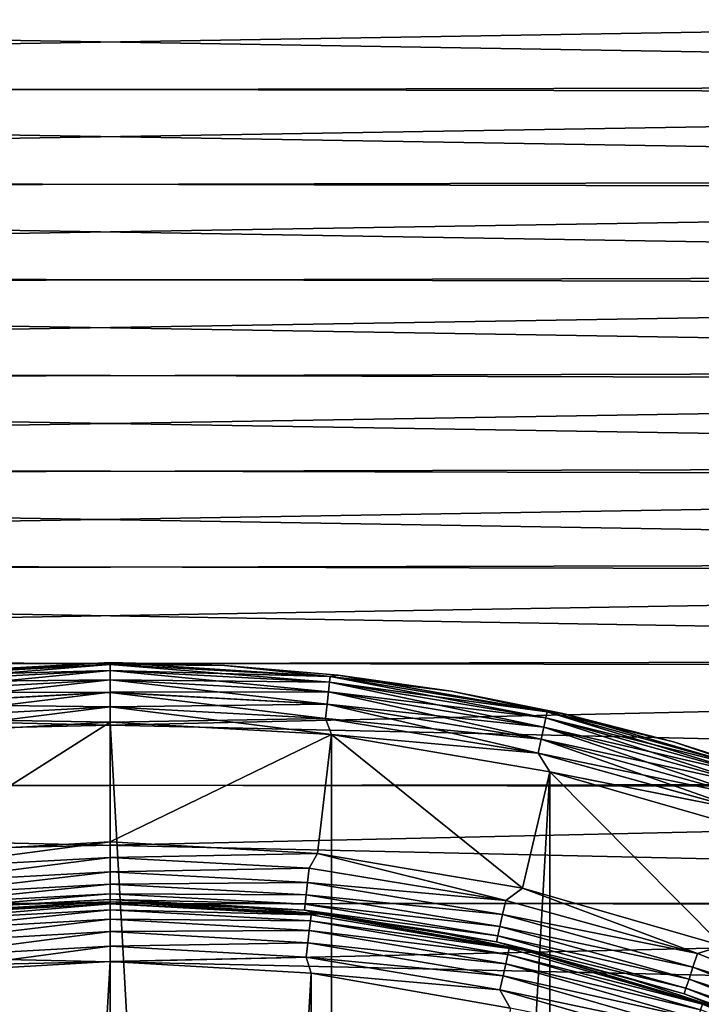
# Model space of a CAD drawing. Header units: millimetres. Extents: x -139 to 106, y -8 to 139.
# Tile 315 of 459: x -0.76 to 4.94, y 84.43 to 92.66. Entities that reach past the tile are written whole.
import ezdxf

# ---------------------------------------------------------------- set-up
doc = ezdxf.new("R2010")
doc.units = ezdxf.units.MM
doc.header["$LTSCALE"] = 53.842063
for name, color, linetype in [('28', 7, 'CONTINUOUS'), ('42', 7, 'CONTINUOUS'), ('497', 7, 'CONTINUOUS'), ('498', 7, 'CONTINUOUS'), ('499', 7, 'CONTINUOUS'), ('500', 7, 'CONTINUOUS'), ('501', 7, 'CONTINUOUS'), ('502', 7, 'CONTINUOUS'), ('503', 7, 'CONTINUOUS'), ('504', 7, 'CONTINUOUS'), ('505', 7, 'CONTINUOUS'), ('506', 7, 'CONTINUOUS'), ('507', 7, 'CONTINUOUS'), ('508', 7, 'CONTINUOUS'), ('509', 7, 'CONTINUOUS'), ('510', 7, 'CONTINUOUS'), ('511', 7, 'CONTINUOUS')]:
    doc.layers.add(name, color=color, linetype=linetype)

msp = doc.modelspace()

# ---------------------------------------------------------------- linework, layer by layer
at = {"layer": '28', "color": 8, "linetype": 'CONTINUOUS'}
for points in [[(-21.0004, 92.1243, 20), (21.0004, 92.8264, 20), (-21.0004, 92.9095, 20), (-21.0004, 92.1243, 20)], [(21.0004, 92.0293, 20), (21.0004, 92.8264, 20), (-21.0004, 92.1243, 20), (21.0004, 92.0293, 20)], [(-21.0004, 91.3358, 20), (21.0004, 92.0293, 20), (-21.0004, 92.1243, 20), (-21.0004, 91.3358, 20)], [(21.0004, 91.2321, 20), (21.0004, 92.0293, 20), (-21.0004, 91.3358, 20), (21.0004, 91.2321, 20)], [(-21.0004, 90.5399, 20), (21.0004, 91.2321, 20), (-21.0004, 91.3358, 20), (-21.0004, 90.5399, 20)], [(21.0004, 90.4318, 20), (21.0004, 91.2321, 20), (-21.0004, 90.5399, 20), (21.0004, 90.4318, 20)], [(-21.0005, 89.7404, 20), (21.0004, 90.4318, 20), (-21.0004, 90.5399, 20), (-21.0005, 89.7404, 20)], [(21.0005, 89.631, 20), (21.0004, 90.4318, 20), (-21.0005, 89.7404, 20), (21.0005, 89.631, 20)], [(-21.0005, 88.9388, 20), (21.0005, 89.631, 20), (-21.0005, 89.7404, 20), (-21.0005, 88.9388, 20)], [(21.0005, 88.8327, 20), (21.0005, 89.631, 20), (-21.0005, 88.9388, 20), (21.0005, 88.8327, 20)], [(-21.0005, 88.1331, 20), (21.0005, 88.8327, 20), (-21.0005, 88.9388, 20), (-21.0005, 88.1331, 20)], [(21.0005, 88.0372, 20), (21.0005, 88.8327, 20), (-21.0005, 88.1331, 20), (21.0005, 88.0372, 20)], [(-21.0005, 87.3197, 20), (21.0005, 88.0372, 20), (-21.0005, 88.1331, 20), (-21.0005, 87.3197, 20)], [(21.0005, 87.241, 20), (21.0005, 88.0372, 20), (-21.0005, 87.3197, 20), (21.0005, 87.241, 20)], [(-21.0005, 86.2868, 20), (21.0005, 87.241, 20), (-21.0005, 87.3197, 20), (-21.0005, 86.2868, 20)], [(21.0005, 86.2333, 20), (21.0005, 87.241, 20), (-21.0005, 86.2868, 20), (21.0005, 86.2333, 20)], [(-21.0005, 85.2879, 20), (21.0005, 86.2333, 20), (-21.0005, 86.2868, 20), (-21.0005, 85.2879, 20)], [(21.0005, 85.2579, 20), (21.0005, 86.2333, 20), (-21.0005, 85.2879, 20), (21.0005, 85.2579, 20)], [(-21.0005, 84.3152, 20), (21.0005, 85.2579, 20), (-21.0005, 85.2879, 20), (-21.0005, 84.3152, 20)], [(21.0005, 84.309, 20), (21.0005, 85.2579, 20), (-21.0005, 84.3152, 20), (21.0005, 84.309, 20)]]:
    msp.add_3dface(points, dxfattribs=at)
at = {"layer": '42', "color": 8, "linetype": 'CONTINUOUS'}
for points in [[(21.0005, 92.1237, -20), (-21.0005, 92.8255, -20), (21.0005, 92.909, -20), (21.0005, 92.1237, -20)], [(-21.0005, 92.0282, -20), (-21.0005, 92.8255, -20), (21.0005, 92.1237, -20), (-21.0005, 92.0282, -20)], [(21.0005, 91.3351, -20), (-21.0005, 92.0282, -20), (21.0005, 92.1237, -20), (21.0005, 91.3351, -20)], [(-21.0005, 91.231, -20), (-21.0005, 92.0282, -20), (21.0005, 91.3351, -20), (-21.0005, 91.231, -20)], [(21.0005, 90.5391, -20), (-21.0005, 91.231, -20), (21.0005, 91.3351, -20), (21.0005, 90.5391, -20)], [(-21.0005, 90.4306, -20), (-21.0005, 91.231, -20), (21.0005, 90.5391, -20), (-21.0005, 90.4306, -20)], [(21.0005, 89.7396, -20), (-21.0005, 90.4306, -20), (21.0005, 90.5391, -20), (21.0005, 89.7396, -20)], [(-21.0005, 89.6297, -20), (-21.0005, 90.4306, -20), (21.0005, 89.7396, -20), (-21.0005, 89.6297, -20)], [(21.0005, 88.9379, -20), (-21.0005, 89.6297, -20), (21.0005, 89.7396, -20), (21.0005, 88.9379, -20)], [(-21.0005, 88.8313, -20), (-21.0005, 89.6297, -20), (21.0005, 88.9379, -20), (-21.0005, 88.8313, -20)], [(21.0005, 88.1322, -20), (-21.0005, 88.8313, -20), (21.0005, 88.9379, -20), (21.0005, 88.1322, -20)], [(-21.0005, 88.0358, -20), (-21.0005, 88.8313, -20), (21.0005, 88.1322, -20), (-21.0005, 88.0358, -20)], [(21.0005, 87.3188, -20), (-21.0005, 88.0358, -20), (21.0005, 88.1322, -20), (21.0005, 87.3188, -20)], [(-21.0005, 87.2396, -20), (-21.0005, 88.0358, -20), (21.0005, 87.3188, -20), (-21.0005, 87.2396, -20)], [(21.0005, 86.2858, -20), (-21.0005, 87.2396, -20), (21.0005, 87.3188, -20), (21.0005, 86.2858, -20)], [(-21.0005, 86.2319, -20), (-21.0005, 87.2396, -20), (21.0005, 86.2858, -20), (-21.0005, 86.2319, -20)], [(21.0005, 85.287, -20), (-21.0005, 86.2319, -20), (21.0005, 86.2858, -20), (21.0005, 85.287, -20)], [(-21.0005, 85.2565, -20), (-21.0005, 86.2319, -20), (21.0005, 85.287, -20), (-21.0005, 85.2565, -20)], [(21.0005, 84.3143, -20), (-21.0005, 85.2565, -20), (21.0005, 85.287, -20), (21.0005, 84.3143, -20)], [(-21.0005, 84.3076, -20), (-21.0005, 85.2565, -20), (21.0005, 84.3143, -20), (-21.0005, 84.3076, -20)]]:
    msp.add_3dface(points, dxfattribs=at)
at = {"layer": '497', "color": 7, "linetype": 'CONTINUOUS', "true_color": 0xe0f2ff}
for points in [[(0, 84.7879, 98.9082), (0, 55.7879, 98.9082), (-1.6792, 55.8855, 98.9082), (0, 84.7879, 98.9082)], [(-1.6792, 84.6903, 98.9082), (0, 84.7879, 98.9082), (-1.6792, 55.8855, 98.9082), (-1.6792, 84.6903, 98.9082)], [(1.6792, 84.6903, 98.9082), (0, 55.7879, 98.9082), (0, 84.7879, 98.9082), (1.6792, 84.6903, 98.9082)], [(1.6792, 55.8855, 98.9082), (0, 55.7879, 98.9082), (1.6792, 84.6903, 98.9082), (1.6792, 55.8855, 98.9082)], [(3.3403, 84.3979, 98.9082), (1.6792, 55.8855, 98.9082), (1.6792, 84.6903, 98.9082), (3.3403, 84.3979, 98.9082)]]:
    msp.add_3dface(points, dxfattribs=at)
at = {"layer": '498', "color": 7, "linetype": 'CONTINUOUS', "true_color": 0xe0f2ff}
for points in [[(0, 87.2879, 188.4082), (0.9532, 87.2611, 188.4082), (0, 87.2879, 101.6082), (0, 87.2879, 188.4082)], [(0, 87.2879, 101.6082), (0.9532, 87.2611, 188.4082), (0.9532, 87.2611, 101.6082), (0, 87.2879, 101.6082)], [(0.9532, 87.2611, 188.4082), (1.9034, 87.181, 188.4082), (0.9532, 87.2611, 101.6082), (0.9532, 87.2611, 188.4082)], [(0.9532, 87.2611, 101.6082), (1.9034, 87.181, 188.4082), (1.9034, 87.181, 101.6082), (0.9532, 87.2611, 101.6082)], [(1.9034, 87.181, 188.4082), (2.8476, 87.0477, 188.4082), (1.9034, 87.181, 101.6082), (1.9034, 87.181, 188.4082)], [(1.9034, 87.181, 101.6082), (2.8476, 87.0477, 188.4082), (2.8476, 87.0477, 101.6082), (1.9034, 87.181, 101.6082)], [(2.8476, 87.0477, 188.4082), (3.7828, 86.8617, 188.4082), (2.8476, 87.0477, 101.6082), (2.8476, 87.0477, 188.4082)], [(2.8476, 87.0477, 101.6082), (3.7828, 86.8617, 188.4082), (3.7828, 86.8617, 101.6082), (2.8476, 87.0477, 101.6082)], [(3.7828, 86.8617, 188.4082), (4.7062, 86.6235, 188.4082), (3.7828, 86.8617, 101.6082), (3.7828, 86.8617, 188.4082)], [(3.7828, 86.8617, 101.6082), (4.7062, 86.6235, 188.4082), (4.7062, 86.6235, 101.6082), (3.7828, 86.8617, 101.6082)], [(4.7062, 86.6235, 188.4082), (5.6147, 86.3339, 188.4082), (4.7062, 86.6235, 101.6082), (4.7062, 86.6235, 188.4082)], [(4.7062, 86.6235, 101.6082), (5.6147, 86.3339, 188.4082), (5.6147, 86.3339, 101.6082), (4.7062, 86.6235, 101.6082)]]:
    msp.add_3dface(points, dxfattribs=at)
at = {"layer": '499', "color": 7, "linetype": 'CONTINUOUS', "true_color": 0xe0f2ff}
for points in [[(-1.8481, 86.6841, 188.9082), (0, 53.7879, 188.9082), (0, 86.7879, 188.9082), (-1.8481, 86.6841, 188.9082)], [(0, 86.7879, 188.9082), (0, 53.7879, 188.9082), (1.8481, 53.8917, 188.9082), (0, 86.7879, 188.9082)], [(1.8481, 86.6841, 188.9082), (0, 86.7879, 188.9082), (1.8481, 53.8917, 188.9082), (1.8481, 86.6841, 188.9082)], [(-1.8481, 53.8917, 188.9082), (0, 53.7879, 188.9082), (-1.8481, 86.6841, 188.9082), (-1.8481, 53.8917, 188.9082)], [(3.6731, 86.3739, 188.9082), (1.8481, 86.6841, 188.9082), (1.8481, 53.8917, 188.9082), (3.6731, 86.3739, 188.9082)], [(3.6732, 54.2019, 188.9082), (3.6731, 86.3739, 188.9082), (1.8481, 53.8917, 188.9082), (3.6732, 54.2019, 188.9082)], [(5.4518, 85.8612, 188.9082), (3.6731, 86.3739, 188.9082), (3.6732, 54.2019, 188.9082), (5.4518, 85.8612, 188.9082)], [(5.4519, 54.7146, 188.9082), (5.4518, 85.8612, 188.9082), (3.6732, 54.2019, 188.9082), (5.4519, 54.7146, 188.9082)]]:
    msp.add_3dface(points, dxfattribs=at)
at = {"layer": '500', "color": 7, "linetype": 'CONTINUOUS', "true_color": 0xe0f2ff}
for points in [[(0, 87.2879, 188.4082), (0, 87.2879, 101.6082), (-1.9034, 87.181, 101.6082), (0, 87.2879, 188.4082)], [(0, 87.2879, 188.4082), (-1.9034, 87.181, 101.6082), (-1.9034, 87.181, 188.4082), (0, 87.2879, 188.4082)]]:
    msp.add_3dface(points, dxfattribs=at)
at = {"layer": '501', "color": 7, "linetype": 'CONTINUOUS', "true_color": 0xe0f2ff}
for points in [[(0, 85.2879, 99.4082), (0, 85.2879, 100.6082), (0.8722, 85.2625, 100.6082), (0, 85.2879, 99.4082)], [(1.7414, 85.1865, 99.4082), (0, 85.2879, 99.4082), (1.7414, 85.1865, 100.6082), (1.7414, 85.1865, 99.4082)], [(1.7414, 85.1865, 100.6082), (0, 85.2879, 99.4082), (0.8722, 85.2625, 100.6082), (1.7414, 85.1865, 100.6082)], [(3.4592, 84.8836, 99.4082), (1.7414, 85.1865, 99.4082), (3.4592, 84.8836, 100.6082), (3.4592, 84.8836, 99.4082)], [(3.4592, 84.8836, 100.6082), (1.7414, 85.1865, 99.4082), (2.6047, 85.06, 100.6082), (3.4592, 84.8836, 100.6082)], [(2.6047, 85.06, 100.6082), (1.7414, 85.1865, 99.4082), (1.7414, 85.1865, 100.6082), (2.6047, 85.06, 100.6082)], [(5.1303, 84.3833, 99.4082), (3.4592, 84.8836, 99.4082), (5.1303, 84.3833, 100.6082), (5.1303, 84.3833, 99.4082)], [(5.1303, 84.3833, 100.6082), (3.4592, 84.8836, 99.4082), (4.302, 84.6577, 100.6082), (5.1303, 84.3833, 100.6082)], [(4.302, 84.6577, 100.6082), (3.4592, 84.8836, 99.4082), (3.4592, 84.8836, 100.6082), (4.302, 84.6577, 100.6082)]]:
    msp.add_3dface(points, dxfattribs=at)
at = {"layer": '502', "color": 7, "linetype": 'CONTINUOUS', "true_color": 0xe0f2ff}
for points in [[(-1.8481, 86.6841, 101.1082), (0, 86.7879, 101.1082), (-1.731, 85.6909, 101.1082), (-1.8481, 86.6841, 101.1082)], [(0, 86.7879, 101.1082), (0, 85.7879, 101.1082), (-1.731, 85.6909, 101.1082), (0, 86.7879, 101.1082)], [(0, 86.7879, 101.1082), (1.8481, 86.6841, 101.1082), (0, 85.7879, 101.1082), (0, 86.7879, 101.1082)], [(0, 85.7879, 101.1082), (1.8481, 86.6841, 101.1082), (1.7311, 85.6909, 101.1082), (0, 85.7879, 101.1082)], [(1.7311, 85.6909, 101.1082), (1.8481, 86.6841, 101.1082), (3.4452, 85.4002, 101.1082), (1.7311, 85.6909, 101.1082)], [(1.8481, 86.6841, 101.1082), (3.6731, 86.3739, 101.1082), (3.4452, 85.4002, 101.1082), (1.8481, 86.6841, 101.1082)], [(3.4452, 85.4002, 101.1082), (3.6731, 86.3739, 101.1082), (5.1157, 84.9193, 101.1082), (3.4452, 85.4002, 101.1082)], [(3.6731, 86.3739, 101.1082), (5.4518, 85.8612, 101.1082), (5.1157, 84.9193, 101.1082), (3.6731, 86.3739, 101.1082)]]:
    msp.add_3dface(points, dxfattribs=at)
at = {"layer": '503', "color": 7, "linetype": 'CONTINUOUS', "true_color": 0xe0f2ff}
for points in [[(0, 85.2879, 100.6082), (0, 85.2879, 99.4082), (-1.7414, 85.1865, 99.4082), (0, 85.2879, 100.6082)], [(0, 85.2879, 100.6082), (-1.7414, 85.1865, 99.4082), (-0.8722, 85.2625, 100.6082), (0, 85.2879, 100.6082)]]:
    msp.add_3dface(points, dxfattribs=at)
at = {"layer": '504', "color": 7, "linetype": 'CONTINUOUS', "true_color": 0xe0f2ff}
for points in [[(-1.7414, 85.1865, 99.4082), (0, 85.2879, 99.4082), (-1.6776, 85.1768, 99.2793), (-1.7414, 85.1865, 99.4082)], [(-1.6776, 85.1768, 99.2793), (0, 85.2879, 99.4082), (0, 85.271, 99.2793), (-1.6776, 85.1768, 99.2793)], [(-1.6776, 85.1768, 99.2793), (0, 85.271, 99.2793), (-1.672, 85.1272, 99.1585), (-1.6776, 85.1768, 99.2793)], [(-1.672, 85.1272, 99.1585), (0, 85.271, 99.2793), (0, 85.2211, 99.1585), (-1.672, 85.1272, 99.1585)], [(-1.672, 85.1272, 99.1585), (0, 85.2211, 99.1585), (-1.6631, 85.0482, 99.0548), (-1.672, 85.1272, 99.1585)], [(-1.6631, 85.0482, 99.0548), (0, 85.2211, 99.1585), (0, 85.1416, 99.0548), (-1.6631, 85.0482, 99.0548)], [(-1.6631, 85.0482, 99.0548), (0, 85.1416, 99.0548), (-1.6515, 84.9453, 98.9753), (-1.6631, 85.0482, 99.0548)], [(-1.6515, 84.9453, 98.9753), (0, 85.1416, 99.0548), (0, 85.038, 98.9753), (-1.6515, 84.9453, 98.9753)], [(-1.6515, 84.9453, 98.9753), (0, 85.038, 98.9753), (-1.638, 84.8253, 98.9252), (-1.6515, 84.9453, 98.9753)], [(-1.638, 84.8253, 98.9252), (0, 85.038, 98.9753), (0, 84.9173, 98.9252), (-1.638, 84.8253, 98.9252)], [(0, 84.7879, 98.9082), (-1.6792, 84.6903, 98.9082), (0, 84.9173, 98.9252), (0, 84.7879, 98.9082)], [(-1.6792, 84.6903, 98.9082), (-1.638, 84.8253, 98.9252), (0, 84.9173, 98.9252), (-1.6792, 84.6903, 98.9082)]]:
    msp.add_3dface(points, dxfattribs=at)
at = {"layer": '505', "color": 7, "linetype": 'CONTINUOUS', "true_color": 0xe0f2ff}
for points in [[(0, 85.2879, 99.4082), (1.7414, 85.1865, 99.4082), (0, 85.271, 99.2793), (0, 85.2879, 99.4082)], [(0, 85.271, 99.2793), (1.7414, 85.1865, 99.4082), (1.6776, 85.1768, 99.2793), (0, 85.271, 99.2793)], [(0, 85.2211, 99.1585), (0, 85.271, 99.2793), (1.6776, 85.1768, 99.2793), (0, 85.2211, 99.1585)], [(0, 85.1416, 99.0548), (0, 85.2211, 99.1585), (1.672, 85.1272, 99.1585), (0, 85.1416, 99.0548)], [(0, 85.2211, 99.1585), (1.6776, 85.1768, 99.2793), (1.672, 85.1272, 99.1585), (0, 85.2211, 99.1585)], [(1.6776, 85.1768, 99.2793), (3.3341, 84.8953, 99.2793), (1.672, 85.1272, 99.1585), (1.6776, 85.1768, 99.2793)], [(1.6776, 85.1768, 99.2793), (1.7414, 85.1865, 99.4082), (3.3341, 84.8953, 99.2793), (1.6776, 85.1768, 99.2793)], [(1.7414, 85.1865, 99.4082), (3.4592, 84.8836, 99.4082), (3.3341, 84.8953, 99.2793), (1.7414, 85.1865, 99.4082)], [(0, 85.038, 98.9753), (0, 85.1416, 99.0548), (1.6631, 85.0482, 99.0548), (0, 85.038, 98.9753)], [(0, 85.1416, 99.0548), (1.672, 85.1272, 99.1585), (1.6631, 85.0482, 99.0548), (0, 85.1416, 99.0548)], [(1.672, 85.1272, 99.1585), (3.323, 84.8467, 99.1585), (1.6631, 85.0482, 99.0548), (1.672, 85.1272, 99.1585)], [(1.672, 85.1272, 99.1585), (3.3341, 84.8953, 99.2793), (3.323, 84.8467, 99.1585), (1.672, 85.1272, 99.1585)], [(0, 85.038, 98.9753), (1.6631, 85.0482, 99.0548), (1.6515, 84.9453, 98.9753), (0, 85.038, 98.9753)], [(0, 84.9173, 98.9252), (0, 85.038, 98.9753), (1.6515, 84.9453, 98.9753), (0, 84.9173, 98.9252)], [(1.6631, 85.0482, 99.0548), (3.3053, 84.7692, 99.0548), (1.6515, 84.9453, 98.9753), (1.6631, 85.0482, 99.0548)], [(1.6631, 85.0482, 99.0548), (3.323, 84.8467, 99.1585), (3.3053, 84.7692, 99.0548), (1.6631, 85.0482, 99.0548)], [(0, 84.9173, 98.9252), (1.6515, 84.9453, 98.9753), (1.638, 84.8253, 98.9252), (0, 84.9173, 98.9252)], [(1.6515, 84.9453, 98.9753), (3.2822, 84.6682, 98.9753), (1.638, 84.8253, 98.9252), (1.6515, 84.9453, 98.9753)], [(1.6515, 84.9453, 98.9753), (3.3053, 84.7692, 99.0548), (3.2822, 84.6682, 98.9753), (1.6515, 84.9453, 98.9753)], [(0, 84.7879, 98.9082), (0, 84.9173, 98.9252), (1.638, 84.8253, 98.9252), (0, 84.7879, 98.9082)], [(3.323, 84.8467, 99.1585), (4.9321, 84.3831, 99.1585), (3.3053, 84.7692, 99.0548), (3.323, 84.8467, 99.1585)], [(3.3341, 84.8953, 99.2793), (4.9486, 84.4302, 99.2793), (3.323, 84.8467, 99.1585), (3.3341, 84.8953, 99.2793)], [(3.323, 84.8467, 99.1585), (4.9486, 84.4302, 99.2793), (4.9321, 84.3831, 99.1585), (3.323, 84.8467, 99.1585)], [(3.3341, 84.8953, 99.2793), (3.4592, 84.8836, 99.4082), (4.9486, 84.4302, 99.2793), (3.3341, 84.8953, 99.2793)], [(3.4592, 84.8836, 99.4082), (5.1303, 84.3833, 99.4082), (4.9486, 84.4302, 99.2793), (3.4592, 84.8836, 99.4082)], [(1.6792, 84.6903, 98.9082), (0, 84.7879, 98.9082), (1.638, 84.8253, 98.9252), (1.6792, 84.6903, 98.9082)], [(1.6792, 84.6903, 98.9082), (1.638, 84.8253, 98.9252), (3.2553, 84.5505, 98.9252), (1.6792, 84.6903, 98.9082)], [(1.638, 84.8253, 98.9252), (3.2822, 84.6682, 98.9753), (3.2553, 84.5505, 98.9252), (1.638, 84.8253, 98.9252)], [(3.3053, 84.7692, 99.0548), (4.9059, 84.3081, 99.0548), (3.2822, 84.6682, 98.9753), (3.3053, 84.7692, 99.0548)], [(3.3053, 84.7692, 99.0548), (4.9321, 84.3831, 99.1585), (4.9059, 84.3081, 99.0548), (3.3053, 84.7692, 99.0548)], [(3.3403, 84.3979, 98.9082), (1.6792, 84.6903, 98.9082), (3.2553, 84.5505, 98.9252), (3.3403, 84.3979, 98.9082)], [(3.2822, 84.6682, 98.9753), (4.8717, 84.2103, 98.9753), (3.2553, 84.5505, 98.9252), (3.2822, 84.6682, 98.9753)], [(3.2822, 84.6682, 98.9753), (4.9059, 84.3081, 99.0548), (4.8717, 84.2103, 98.9753), (3.2822, 84.6682, 98.9753)], [(3.3403, 84.3979, 98.9082), (3.2553, 84.5505, 98.9252), (4.8318, 84.0963, 98.9252), (3.3403, 84.3979, 98.9082)], [(3.2553, 84.5505, 98.9252), (4.8717, 84.2103, 98.9753), (4.8318, 84.0963, 98.9252), (3.2553, 84.5505, 98.9252)], [(4.9486, 84.4302, 99.2793), (6.5009, 83.7872, 99.2793), (4.9321, 84.3831, 99.1585), (4.9486, 84.4302, 99.2793)]]:
    msp.add_3dface(points, dxfattribs=at)
at = {"layer": '506', "color": 7, "linetype": 'CONTINUOUS', "true_color": 0xe0f2ff}
for points in [[(-1.731, 85.6909, 101.1082), (0, 85.7879, 101.1082), (-1.6619, 85.5684, 101.0912), (-1.731, 85.6909, 101.1082)], [(-1.6619, 85.5684, 101.0912), (0, 85.7879, 101.1082), (0, 85.6585, 101.0912), (-1.6619, 85.5684, 101.0912)], [(-1.6619, 85.5684, 101.0912), (0, 85.6585, 101.0912), (-1.6488, 85.4484, 101.0412), (-1.6619, 85.5684, 101.0912)], [(-1.6488, 85.4484, 101.0412), (0, 85.6585, 101.0912), (0, 85.5378, 101.0412), (-1.6488, 85.4484, 101.0412)], [(-1.6488, 85.4484, 101.0412), (0, 85.5378, 101.0412), (-1.6376, 85.3454, 100.9616), (-1.6488, 85.4484, 101.0412)], [(-1.6376, 85.3454, 100.9616), (0, 85.5378, 101.0412), (0, 85.4342, 100.9616), (-1.6376, 85.3454, 100.9616)], [(-1.6376, 85.3454, 100.9616), (0, 85.4342, 100.9616), (-1.629, 85.2664, 100.8579), (-1.6376, 85.3454, 100.9616)], [(-1.629, 85.2664, 100.8579), (0, 85.4342, 100.9616), (0, 85.3547, 100.8579), (-1.629, 85.2664, 100.8579)], [(-1.629, 85.2664, 100.8579), (0, 85.3547, 100.8579), (-1.6236, 85.2168, 100.7371), (-1.629, 85.2664, 100.8579)], [(-1.6236, 85.2168, 100.7371), (0, 85.3547, 100.8579), (0, 85.3048, 100.7371), (-1.6236, 85.2168, 100.7371)], [(-0.8722, 85.2625, 100.6082), (-1.6236, 85.2168, 100.7371), (0, 85.3048, 100.7371), (-0.8722, 85.2625, 100.6082)], [(0, 85.2879, 100.6082), (-0.8722, 85.2625, 100.6082), (0, 85.3048, 100.7371), (0, 85.2879, 100.6082)]]:
    msp.add_3dface(points, dxfattribs=at)
at = {"layer": '507', "color": 7, "linetype": 'CONTINUOUS', "true_color": 0xe0f2ff}
for points in [[(0, 85.7879, 101.1082), (1.7311, 85.6909, 101.1082), (0, 85.6585, 101.0912), (0, 85.7879, 101.1082)], [(0, 85.6585, 101.0912), (1.7311, 85.6909, 101.1082), (1.6619, 85.5684, 101.0912), (0, 85.6585, 101.0912)], [(1.6619, 85.5684, 101.0912), (1.7311, 85.6909, 101.1082), (3.3042, 85.2991, 101.0912), (1.6619, 85.5684, 101.0912)], [(1.7311, 85.6909, 101.1082), (3.4452, 85.4002, 101.1082), (3.3042, 85.2991, 101.0912), (1.7311, 85.6909, 101.1082)], [(0, 85.5378, 101.0412), (0, 85.6585, 101.0912), (1.6619, 85.5684, 101.0912), (0, 85.5378, 101.0412)], [(0, 85.5378, 101.0412), (1.6619, 85.5684, 101.0912), (1.6488, 85.4484, 101.0412), (0, 85.5378, 101.0412)], [(0, 85.4342, 100.9616), (0, 85.5378, 101.0412), (1.6488, 85.4484, 101.0412), (0, 85.4342, 100.9616)], [(1.6619, 85.5684, 101.0912), (3.3042, 85.2991, 101.0912), (1.6488, 85.4484, 101.0412), (1.6619, 85.5684, 101.0912)], [(0, 85.4342, 100.9616), (1.6488, 85.4484, 101.0412), (1.6376, 85.3454, 100.9616), (0, 85.4342, 100.9616)], [(0, 85.3547, 100.8579), (0, 85.4342, 100.9616), (1.6376, 85.3454, 100.9616), (0, 85.3547, 100.8579)], [(1.6488, 85.4484, 101.0412), (3.2783, 85.1812, 101.0412), (1.6376, 85.3454, 100.9616), (1.6488, 85.4484, 101.0412)], [(1.6488, 85.4484, 101.0412), (3.3042, 85.2991, 101.0912), (3.2783, 85.1812, 101.0412), (1.6488, 85.4484, 101.0412)], [(0, 85.3048, 100.7371), (0, 85.3547, 100.8579), (1.629, 85.2664, 100.8579), (0, 85.3048, 100.7371)], [(0, 85.3547, 100.8579), (1.6376, 85.3454, 100.9616), (1.629, 85.2664, 100.8579), (0, 85.3547, 100.8579)], [(1.6376, 85.3454, 100.9616), (3.256, 85.08, 100.9616), (1.629, 85.2664, 100.8579), (1.6376, 85.3454, 100.9616)], [(1.6376, 85.3454, 100.9616), (3.2783, 85.1812, 101.0412), (3.256, 85.08, 100.9616), (1.6376, 85.3454, 100.9616)], [(3.3042, 85.2991, 101.0912), (3.4452, 85.4002, 101.1082), (4.9079, 84.8539, 101.0912), (3.3042, 85.2991, 101.0912)], [(3.4452, 85.4002, 101.1082), (5.1157, 84.9193, 101.1082), (4.9079, 84.8539, 101.0912), (3.4452, 85.4002, 101.1082)], [(0, 85.2879, 100.6082), (0, 85.3048, 100.7371), (1.6236, 85.2168, 100.7371), (0, 85.2879, 100.6082)], [(0, 85.3048, 100.7371), (1.629, 85.2664, 100.8579), (1.6236, 85.2168, 100.7371), (0, 85.3048, 100.7371)], [(0.8722, 85.2625, 100.6082), (0, 85.2879, 100.6082), (1.6236, 85.2168, 100.7371), (0.8722, 85.2625, 100.6082)], [(1.7414, 85.1865, 100.6082), (0.8722, 85.2625, 100.6082), (1.6236, 85.2168, 100.7371), (1.7414, 85.1865, 100.6082)], [(1.629, 85.2664, 100.8579), (3.2389, 85.0024, 100.8579), (1.6236, 85.2168, 100.7371), (1.629, 85.2664, 100.8579)], [(1.629, 85.2664, 100.8579), (3.256, 85.08, 100.9616), (3.2389, 85.0024, 100.8579), (1.629, 85.2664, 100.8579)], [(3.3042, 85.2991, 101.0912), (4.9079, 84.8539, 101.0912), (3.2783, 85.1812, 101.0412), (3.3042, 85.2991, 101.0912)], [(1.7414, 85.1865, 100.6082), (1.6236, 85.2168, 100.7371), (3.2282, 84.9537, 100.7371), (1.7414, 85.1865, 100.6082)], [(1.6236, 85.2168, 100.7371), (3.2389, 85.0024, 100.8579), (3.2282, 84.9537, 100.7371), (1.6236, 85.2168, 100.7371)], [(2.6047, 85.06, 100.6082), (1.7414, 85.1865, 100.6082), (3.2282, 84.9537, 100.7371), (2.6047, 85.06, 100.6082)], [(3.2783, 85.1812, 101.0412), (4.8693, 84.7395, 101.0412), (3.256, 85.08, 100.9616), (3.2783, 85.1812, 101.0412)], [(3.2783, 85.1812, 101.0412), (4.9079, 84.8539, 101.0912), (4.8693, 84.7395, 101.0412), (3.2783, 85.1812, 101.0412)], [(3.4592, 84.8836, 100.6082), (2.6047, 85.06, 100.6082), (3.2282, 84.9537, 100.7371), (3.4592, 84.8836, 100.6082)], [(3.256, 85.08, 100.9616), (4.8362, 84.6413, 100.9616), (3.2389, 85.0024, 100.8579), (3.256, 85.08, 100.9616)], [(3.256, 85.08, 100.9616), (4.8693, 84.7395, 101.0412), (4.8362, 84.6413, 100.9616), (3.256, 85.08, 100.9616)], [(3.2389, 85.0024, 100.8579), (4.8108, 84.566, 100.8579), (3.2282, 84.9537, 100.7371), (3.2389, 85.0024, 100.8579)], [(3.4592, 84.8836, 100.6082), (3.2282, 84.9537, 100.7371), (4.7949, 84.5187, 100.7371), (3.4592, 84.8836, 100.6082)], [(3.2282, 84.9537, 100.7371), (4.8108, 84.566, 100.8579), (4.7949, 84.5187, 100.7371), (3.2282, 84.9537, 100.7371)], [(3.2389, 85.0024, 100.8579), (4.8362, 84.6413, 100.9616), (4.8108, 84.566, 100.8579), (3.2389, 85.0024, 100.8579)], [(4.302, 84.6577, 100.6082), (3.4592, 84.8836, 100.6082), (4.7949, 84.5187, 100.7371), (4.302, 84.6577, 100.6082)], [(4.9079, 84.8539, 101.0912), (6.4539, 84.2379, 101.0912), (4.8693, 84.7395, 101.0412), (4.9079, 84.8539, 101.0912)], [(4.9079, 84.8539, 101.0912), (5.1157, 84.9193, 101.1082), (6.4539, 84.2379, 101.0912), (4.9079, 84.8539, 101.0912)], [(4.8693, 84.7395, 101.0412), (6.4033, 84.1283, 101.0412), (4.8362, 84.6413, 100.9616), (4.8693, 84.7395, 101.0412)], [(4.8693, 84.7395, 101.0412), (6.4539, 84.2379, 101.0912), (6.4033, 84.1283, 101.0412), (4.8693, 84.7395, 101.0412)], [(5.1303, 84.3833, 100.6082), (4.302, 84.6577, 100.6082), (4.7949, 84.5187, 100.7371), (5.1303, 84.3833, 100.6082)], [(4.8362, 84.6413, 100.9616), (6.3598, 84.0343, 100.9616), (4.8108, 84.566, 100.8579), (4.8362, 84.6413, 100.9616)], [(4.8362, 84.6413, 100.9616), (6.4033, 84.1283, 101.0412), (6.3598, 84.0343, 100.9616), (4.8362, 84.6413, 100.9616)], [(4.8108, 84.566, 100.8579), (6.3264, 83.9621, 100.8579), (4.7949, 84.5187, 100.7371), (4.8108, 84.566, 100.8579)], [(5.1303, 84.3833, 100.6082), (4.7949, 84.5187, 100.7371), (6.3054, 83.9169, 100.7371), (5.1303, 84.3833, 100.6082)], [(4.7949, 84.5187, 100.7371), (6.3264, 83.9621, 100.8579), (6.3054, 83.9169, 100.7371), (4.7949, 84.5187, 100.7371)], [(4.8108, 84.566, 100.8579), (6.3598, 84.0343, 100.9616), (6.3264, 83.9621, 100.8579), (4.8108, 84.566, 100.8579)]]:
    msp.add_3dface(points, dxfattribs=at)
at = {"layer": '508', "color": 7, "linetype": 'CONTINUOUS', "true_color": 0xe0f2ff}
for points in [[(-1.9034, 87.181, 101.6082), (0, 87.2879, 101.6082), (-1.8362, 87.1714, 101.4793), (-1.9034, 87.181, 101.6082)], [(-1.8362, 87.1714, 101.4793), (0, 87.2879, 101.6082), (0, 87.271, 101.4793), (-1.8362, 87.1714, 101.4793)], [(-1.8362, 87.1714, 101.4793), (0, 87.271, 101.4793), (-1.8308, 87.1218, 101.3585), (-1.8362, 87.1714, 101.4793)], [(-1.8308, 87.1218, 101.3585), (0, 87.271, 101.4793), (0, 87.2211, 101.3585), (-1.8308, 87.1218, 101.3585)], [(-1.8308, 87.1218, 101.3585), (0, 87.2211, 101.3585), (-1.8222, 87.0428, 101.2548), (-1.8308, 87.1218, 101.3585)], [(-1.8222, 87.0428, 101.2548), (0, 87.2211, 101.3585), (0, 87.1416, 101.2548), (-1.8222, 87.0428, 101.2548)], [(-1.8222, 87.0428, 101.2548), (0, 87.1416, 101.2548), (-1.811, 86.9398, 101.1753), (-1.8222, 87.0428, 101.2548)], [(-1.811, 86.9398, 101.1753), (0, 87.1416, 101.2548), (0, 87.038, 101.1753), (-1.811, 86.9398, 101.1753)], [(-1.811, 86.9398, 101.1753), (0, 87.038, 101.1753), (-1.798, 86.8198, 101.1252), (-1.811, 86.9398, 101.1753)], [(-1.798, 86.8198, 101.1252), (0, 87.038, 101.1753), (0, 86.9173, 101.1252), (-1.798, 86.8198, 101.1252)], [(0, 86.7879, 101.1082), (-1.8481, 86.6841, 101.1082), (0, 86.9173, 101.1252), (0, 86.7879, 101.1082)], [(-1.8481, 86.6841, 101.1082), (-1.798, 86.8198, 101.1252), (0, 86.9173, 101.1252), (-1.8481, 86.6841, 101.1082)]]:
    msp.add_3dface(points, dxfattribs=at)
at = {"layer": '509', "color": 7, "linetype": 'CONTINUOUS', "true_color": 0xe0f2ff}
for points in [[(0, 87.2879, 101.6082), (0.9532, 87.2611, 101.6082), (0, 87.271, 101.4793), (0, 87.2879, 101.6082)], [(0, 87.271, 101.4793), (0.9532, 87.2611, 101.6082), (1.8362, 87.1714, 101.4793), (0, 87.271, 101.4793)], [(0, 87.2211, 101.3585), (0, 87.271, 101.4793), (1.8362, 87.1714, 101.4793), (0, 87.2211, 101.3585)], [(0.9532, 87.2611, 101.6082), (1.9034, 87.181, 101.6082), (1.8362, 87.1714, 101.4793), (0.9532, 87.2611, 101.6082)], [(0, 87.1416, 101.2548), (0, 87.2211, 101.3585), (1.8308, 87.1218, 101.3585), (0, 87.1416, 101.2548)], [(0, 87.2211, 101.3585), (1.8362, 87.1714, 101.4793), (1.8308, 87.1218, 101.3585), (0, 87.2211, 101.3585)], [(1.8362, 87.1714, 101.4793), (3.6509, 86.8739, 101.4793), (1.8308, 87.1218, 101.3585), (1.8362, 87.1714, 101.4793)], [(1.9034, 87.181, 101.6082), (2.8476, 87.0477, 101.6082), (1.8362, 87.1714, 101.4793), (1.9034, 87.181, 101.6082)], [(1.8362, 87.1714, 101.4793), (2.8476, 87.0477, 101.6082), (3.6509, 86.8739, 101.4793), (1.8362, 87.1714, 101.4793)], [(0, 87.038, 101.1753), (0, 87.1416, 101.2548), (1.8222, 87.0428, 101.2548), (0, 87.038, 101.1753)], [(0, 87.1416, 101.2548), (1.8308, 87.1218, 101.3585), (1.8222, 87.0428, 101.2548), (0, 87.1416, 101.2548)], [(1.8308, 87.1218, 101.3585), (3.6401, 86.8252, 101.3585), (1.8222, 87.0428, 101.2548), (1.8308, 87.1218, 101.3585)], [(1.8308, 87.1218, 101.3585), (3.6509, 86.8739, 101.4793), (3.6401, 86.8252, 101.3585), (1.8308, 87.1218, 101.3585)], [(0, 87.038, 101.1753), (1.8222, 87.0428, 101.2548), (1.811, 86.9398, 101.1753), (0, 87.038, 101.1753)], [(0, 86.9173, 101.1252), (0, 87.038, 101.1753), (1.811, 86.9398, 101.1753), (0, 86.9173, 101.1252)], [(1.8222, 87.0428, 101.2548), (3.6231, 86.7476, 101.2548), (1.811, 86.9398, 101.1753), (1.8222, 87.0428, 101.2548)], [(1.8222, 87.0428, 101.2548), (3.6401, 86.8252, 101.3585), (3.6231, 86.7476, 101.2548), (1.8222, 87.0428, 101.2548)], [(2.8476, 87.0477, 101.6082), (3.7828, 86.8617, 101.6082), (3.6509, 86.8739, 101.4793), (2.8476, 87.0477, 101.6082)], [(0, 86.9173, 101.1252), (1.811, 86.9398, 101.1753), (1.798, 86.8198, 101.1252), (0, 86.9173, 101.1252)], [(0, 86.7879, 101.1082), (0, 86.9173, 101.1252), (1.798, 86.8198, 101.1252), (0, 86.7879, 101.1082)], [(1.811, 86.9398, 101.1753), (3.6008, 86.6464, 101.1753), (1.798, 86.8198, 101.1252), (1.811, 86.9398, 101.1753)], [(1.811, 86.9398, 101.1753), (3.6231, 86.7476, 101.2548), (3.6008, 86.6464, 101.1753), (1.811, 86.9398, 101.1753)], [(3.6401, 86.8252, 101.3585), (5.4068, 86.3347, 101.3585), (3.6231, 86.7476, 101.2548), (3.6401, 86.8252, 101.3585)], [(3.6509, 86.8739, 101.4793), (5.4227, 86.382, 101.4793), (3.6401, 86.8252, 101.3585), (3.6509, 86.8739, 101.4793)], [(3.6401, 86.8252, 101.3585), (5.4227, 86.382, 101.4793), (5.4068, 86.3347, 101.3585), (3.6401, 86.8252, 101.3585)], [(3.7828, 86.8617, 101.6082), (4.7062, 86.6235, 101.6082), (3.6509, 86.8739, 101.4793), (3.7828, 86.8617, 101.6082)], [(3.6509, 86.8739, 101.4793), (4.7062, 86.6235, 101.6082), (5.4227, 86.382, 101.4793), (3.6509, 86.8739, 101.4793)], [(1.8481, 86.6841, 101.1082), (0, 86.7879, 101.1082), (1.798, 86.8198, 101.1252), (1.8481, 86.6841, 101.1082)], [(1.8481, 86.6841, 101.1082), (1.798, 86.8198, 101.1252), (3.5748, 86.5285, 101.1252), (1.8481, 86.6841, 101.1082)], [(1.798, 86.8198, 101.1252), (3.6008, 86.6464, 101.1753), (3.5748, 86.5285, 101.1252), (1.798, 86.8198, 101.1252)], [(3.6231, 86.7476, 101.2548), (5.3814, 86.2594, 101.2548), (3.6008, 86.6464, 101.1753), (3.6231, 86.7476, 101.2548)], [(3.6231, 86.7476, 101.2548), (5.4068, 86.3347, 101.3585), (5.3814, 86.2594, 101.2548), (3.6231, 86.7476, 101.2548)], [(3.6731, 86.3739, 101.1082), (1.8481, 86.6841, 101.1082), (3.5748, 86.5285, 101.1252), (3.6731, 86.3739, 101.1082)], [(3.6008, 86.6464, 101.1753), (5.3483, 86.1612, 101.1753), (3.5748, 86.5285, 101.1252), (3.6008, 86.6464, 101.1753)], [(3.6008, 86.6464, 101.1753), (5.3814, 86.2594, 101.2548), (5.3483, 86.1612, 101.1753), (3.6008, 86.6464, 101.1753)], [(4.7062, 86.6235, 101.6082), (5.6147, 86.3339, 101.6082), (5.4227, 86.382, 101.4793), (4.7062, 86.6235, 101.6082)], [(3.6731, 86.3739, 101.1082), (3.5748, 86.5285, 101.1252), (5.3098, 86.0468, 101.1252), (3.6731, 86.3739, 101.1082)], [(3.5748, 86.5285, 101.1252), (5.3483, 86.1612, 101.1753), (5.3098, 86.0468, 101.1252), (3.5748, 86.5285, 101.1252)], [(5.4518, 85.8612, 101.1082), (3.6731, 86.3739, 101.1082), (5.3098, 86.0468, 101.1252), (5.4518, 85.8612, 101.1082)]]:
    msp.add_3dface(points, dxfattribs=at)
at = {"layer": '510', "color": 7, "linetype": 'CONTINUOUS', "true_color": 0xe0f2ff}
for points in [[(0, 87.2879, 188.4082), (-1.9034, 87.181, 188.4082), (0, 87.2709, 188.5376), (0, 87.2879, 188.4082)], [(-1.9034, 87.181, 188.4082), (-1.8362, 87.1713, 188.5376), (0, 87.2709, 188.5376), (-1.9034, 87.181, 188.4082)], [(-1.8362, 87.1713, 188.5376), (0, 87.2208, 188.6583), (0, 87.2709, 188.5376), (-1.8362, 87.1713, 188.5376)], [(-1.8308, 87.1216, 188.6583), (0, 87.2208, 188.6583), (-1.8362, 87.1713, 188.5376), (-1.8308, 87.1216, 188.6583)], [(-1.8308, 87.1216, 188.6583), (0, 87.1413, 188.7619), (0, 87.2208, 188.6583), (-1.8308, 87.1216, 188.6583)], [(-1.8222, 87.0425, 188.7619), (0, 87.1413, 188.7619), (-1.8308, 87.1216, 188.6583), (-1.8222, 87.0425, 188.7619)], [(-1.8222, 87.0425, 188.7619), (0, 87.0376, 188.8414), (0, 87.1413, 188.7619), (-1.8222, 87.0425, 188.7619)], [(-1.811, 86.9394, 188.8414), (0, 87.0376, 188.8414), (-1.8222, 87.0425, 188.7619), (-1.811, 86.9394, 188.8414)], [(-1.811, 86.9394, 188.8414), (0, 86.9168, 188.8913), (0, 87.0376, 188.8414), (-1.811, 86.9394, 188.8414)], [(-1.7979, 86.8193, 188.8913), (0, 86.9168, 188.8913), (-1.811, 86.9394, 188.8414), (-1.7979, 86.8193, 188.8913)], [(-1.7979, 86.8193, 188.8913), (0, 86.7879, 188.9082), (0, 86.9168, 188.8913), (-1.7979, 86.8193, 188.8913)], [(-1.8481, 86.6841, 188.9082), (0, 86.7879, 188.9082), (-1.7979, 86.8193, 188.8913), (-1.8481, 86.6841, 188.9082)]]:
    msp.add_3dface(points, dxfattribs=at)
at = {"layer": '511', "color": 7, "linetype": 'CONTINUOUS', "true_color": 0xe0f2ff}
for points in [[(0.9532, 87.2611, 188.4082), (0, 87.2879, 188.4082), (1.8362, 87.1713, 188.5376), (0.9532, 87.2611, 188.4082)], [(0, 87.2879, 188.4082), (0, 87.2709, 188.5376), (1.8362, 87.1713, 188.5376), (0, 87.2879, 188.4082)], [(0, 87.2709, 188.5376), (0, 87.2208, 188.6583), (1.8308, 87.1216, 188.6583), (0, 87.2709, 188.5376)], [(0, 87.2709, 188.5376), (1.8308, 87.1216, 188.6583), (1.8362, 87.1713, 188.5376), (0, 87.2709, 188.5376)], [(1.9034, 87.181, 188.4082), (0.9532, 87.2611, 188.4082), (1.8362, 87.1713, 188.5376), (1.9034, 87.181, 188.4082)], [(0, 87.2208, 188.6583), (0, 87.1413, 188.7619), (1.8222, 87.0425, 188.7619), (0, 87.2208, 188.6583)], [(0, 87.2208, 188.6583), (1.8222, 87.0425, 188.7619), (1.8308, 87.1216, 188.6583), (0, 87.2208, 188.6583)], [(1.8308, 87.1216, 188.6583), (3.6401, 86.825, 188.6583), (1.8362, 87.1713, 188.5376), (1.8308, 87.1216, 188.6583)], [(1.9034, 87.181, 188.4082), (1.8362, 87.1713, 188.5376), (3.6508, 86.8738, 188.5376), (1.9034, 87.181, 188.4082)], [(1.8362, 87.1713, 188.5376), (3.6401, 86.825, 188.6583), (3.6508, 86.8738, 188.5376), (1.8362, 87.1713, 188.5376)], [(2.8476, 87.0477, 188.4082), (1.9034, 87.181, 188.4082), (3.6508, 86.8738, 188.5376), (2.8476, 87.0477, 188.4082)], [(0, 87.1413, 188.7619), (0, 87.0376, 188.8414), (1.811, 86.9394, 188.8414), (0, 87.1413, 188.7619)], [(0, 87.1413, 188.7619), (1.811, 86.9394, 188.8414), (1.8222, 87.0425, 188.7619), (0, 87.1413, 188.7619)], [(1.8222, 87.0425, 188.7619), (3.623, 86.7472, 188.7619), (1.8308, 87.1216, 188.6583), (1.8222, 87.0425, 188.7619)], [(1.8308, 87.1216, 188.6583), (3.623, 86.7472, 188.7619), (3.6401, 86.825, 188.6583), (1.8308, 87.1216, 188.6583)], [(0, 87.0376, 188.8414), (0, 86.9168, 188.8913), (1.7979, 86.8193, 188.8913), (0, 87.0376, 188.8414)], [(0, 87.0376, 188.8414), (1.7979, 86.8193, 188.8913), (1.811, 86.9394, 188.8414), (0, 87.0376, 188.8414)], [(1.811, 86.9394, 188.8414), (3.6007, 86.646, 188.8414), (1.8222, 87.0425, 188.7619), (1.811, 86.9394, 188.8414)], [(1.8222, 87.0425, 188.7619), (3.6007, 86.646, 188.8414), (3.623, 86.7472, 188.7619), (1.8222, 87.0425, 188.7619)], [(3.7828, 86.8617, 188.4082), (2.8476, 87.0477, 188.4082), (3.6508, 86.8738, 188.5376), (3.7828, 86.8617, 188.4082)], [(0, 86.7879, 188.9082), (1.8481, 86.6841, 188.9082), (0, 86.9168, 188.8913), (0, 86.7879, 188.9082)], [(0, 86.9168, 188.8913), (1.8481, 86.6841, 188.9082), (1.7979, 86.8193, 188.8913), (0, 86.9168, 188.8913)], [(1.7979, 86.8193, 188.8913), (3.5747, 86.528, 188.8913), (1.811, 86.9394, 188.8414), (1.7979, 86.8193, 188.8913)], [(1.811, 86.9394, 188.8414), (3.5747, 86.528, 188.8913), (3.6007, 86.646, 188.8414), (1.811, 86.9394, 188.8414)], [(3.623, 86.7472, 188.7619), (5.3813, 86.259, 188.7619), (3.6401, 86.825, 188.6583), (3.623, 86.7472, 188.7619)], [(3.6401, 86.825, 188.6583), (5.4067, 86.3345, 188.6583), (3.6508, 86.8738, 188.5376), (3.6401, 86.825, 188.6583)], [(3.6401, 86.825, 188.6583), (5.3813, 86.259, 188.7619), (5.4067, 86.3345, 188.6583), (3.6401, 86.825, 188.6583)], [(3.7828, 86.8617, 188.4082), (3.6508, 86.8738, 188.5376), (5.4227, 86.3819, 188.5376), (3.7828, 86.8617, 188.4082)], [(3.6508, 86.8738, 188.5376), (5.4067, 86.3345, 188.6583), (5.4227, 86.3819, 188.5376), (3.6508, 86.8738, 188.5376)], [(4.7062, 86.6235, 188.4082), (3.7828, 86.8617, 188.4082), (5.4227, 86.3819, 188.5376), (4.7062, 86.6235, 188.4082)], [(1.7979, 86.8193, 188.8913), (1.8481, 86.6841, 188.9082), (3.5747, 86.528, 188.8913), (1.7979, 86.8193, 188.8913)], [(3.6007, 86.646, 188.8414), (5.3482, 86.1608, 188.8414), (3.623, 86.7472, 188.7619), (3.6007, 86.646, 188.8414)], [(3.623, 86.7472, 188.7619), (5.3482, 86.1608, 188.8414), (5.3813, 86.259, 188.7619), (3.623, 86.7472, 188.7619)], [(1.8481, 86.6841, 188.9082), (3.6731, 86.3739, 188.9082), (3.5747, 86.528, 188.8913), (1.8481, 86.6841, 188.9082)], [(3.5747, 86.528, 188.8913), (5.3096, 86.0463, 188.8913), (3.6007, 86.646, 188.8414), (3.5747, 86.528, 188.8913)], [(3.6007, 86.646, 188.8414), (5.3096, 86.0463, 188.8913), (5.3482, 86.1608, 188.8414), (3.6007, 86.646, 188.8414)], [(5.6147, 86.3339, 188.4082), (4.7062, 86.6235, 188.4082), (5.4227, 86.3819, 188.5376), (5.6147, 86.3339, 188.4082)], [(3.5747, 86.528, 188.8913), (3.6731, 86.3739, 188.9082), (5.3096, 86.0463, 188.8913), (3.5747, 86.528, 188.8913)], [(3.6731, 86.3739, 188.9082), (5.4518, 85.8612, 188.9082), (5.3096, 86.0463, 188.8913), (3.6731, 86.3739, 188.9082)]]:
    msp.add_3dface(points, dxfattribs=at)

doc.saveas('drawing.dxf')
